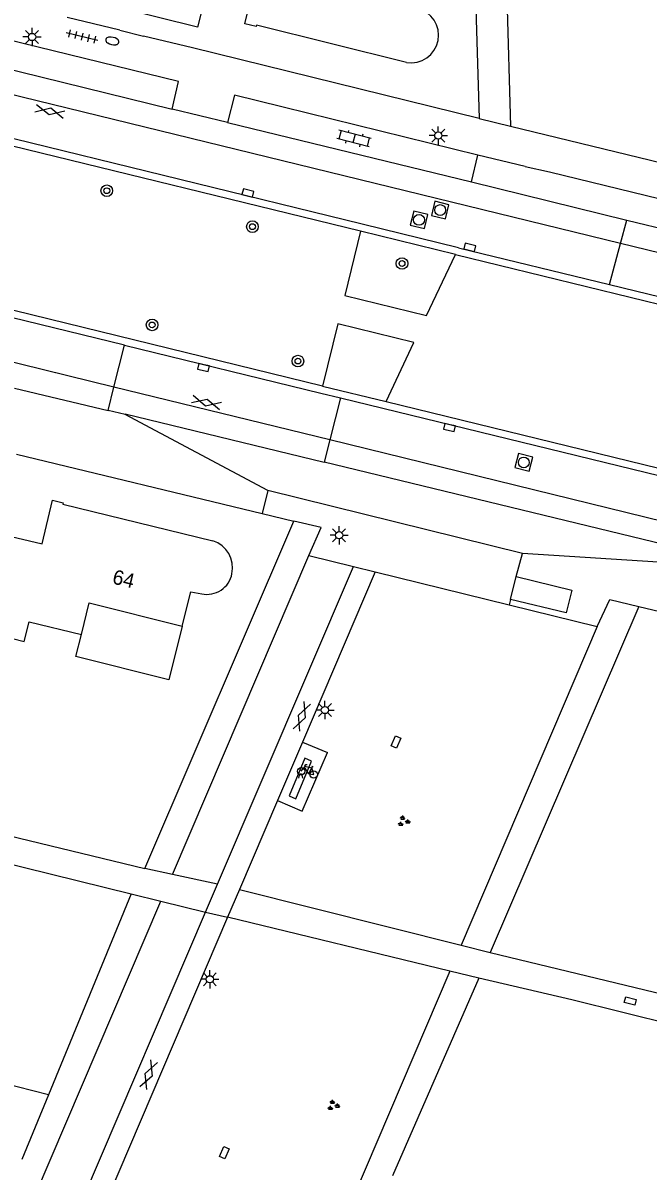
# Model space of a CAD drawing. Extents: x 125000 to 129004, y 397500 to 399008.
# Drawn here: x 126498.7 to 126541.7, y 398265.2 to 398344.1 of the extents above; entities that cross this region are included whole.
import ezdxf

# ---------------------------------------------------------------- set-up
doc = ezdxf.new("R2010")
doc.units = 0
for name, color, linetype in [('gg-afsc-erfafscheiding', 7, 'Continuous'), ('gg-afsc-hekwerk', 7, 'Continuous'), ('gg-afsc-muur', 7, 'Continuous'), ('gg-anno-huisnummerreeks BGT', 7, 'Continuous'), ('gg-bbg-abri', 7, 'Continuous'), ('gg-bbg-hoofdgebouw', 7, 'Continuous'), ('gg-bbg-luifel en loopbrug', 7, 'Continuous'), ('gg-knt-verharding', 7, 'Continuous'), ('gg-knt-verharding nz', 7, 'Continuous'), ('gt-grn-groengrens', 7, 'Continuous'), ('gt-grn-weggrens', 7, 'Continuous'), ('gt-symb-boom', 7, 'Continuous'), ('gt-symb-brandkraan', 7, 'Continuous'), ('gt-symb-fietsenrek', 7, 'Continuous'), ('gt-symb-gesloten verharding', 7, 'Continuous'), ('gt-symb-groenvak', 7, 'Continuous'), ('gt-symb-klinker verharding', 7, 'Continuous'), ('gt-symb-kolk', 7, 'Continuous'), ('gt-symb-kolk center center', 7, 'Continuous'), ('gt-symb-lichtmast', 7, 'Continuous'), ('gt-symb-rioolschacht', 7, 'Continuous'), ('gt-symb-tegel verharding', 7, 'Continuous')]:
    doc.layers.add(name, color=color, linetype=linetype)

# ---------------------------------------------------------------- blocks, each defined once
blk = doc.blocks.new('gt0-KOLKCC')
at = {"layer": 'gt-symb-kolk center center'}
blk.add_lwpolyline([(-0.375, 0.2), (0.375, 0.2), (0.375, -0.2), (-0.375, -0.2)], close=True, dxfattribs=at)
blk = doc.blocks.new('gt0-RS')
at = {"layer": 'gt-symb-rioolschacht'}
blk.add_lwpolyline([(-0.5, -0.5), (0.5, -0.5), (0.5, 0.5), (-0.5, 0.5)], close=True, dxfattribs=at)
blk.add_circle((0, 0), 0.375, dxfattribs=at)
blk = doc.blocks.new('gt0-KOLK')
at = {"layer": 'gt-symb-kolk'}
blk.add_lwpolyline([(0, 0), (0.375, 0), (0.375, 0.4), (-0.375, 0.4), (-0.375, 0), (0, 0)], dxfattribs=at)
blk = doc.blocks.new('gt0-BOOM')
at = {"layer": 'gt-symb-boom'}
for radius in [0.4, 0.2]:
    blk.add_circle((0, 0), radius, dxfattribs=at)
blk = doc.blocks.new('gt0-LMAST')
at = {"layer": 'gt-symb-lichtmast'}
for p, q in [((-0.182, 0.173), (-0.447, 0.438)), ((-0.005, 0.246), (-0.005, 0.621)), ((0.172, 0.173), (0.437, 0.438)), ((-0.255, -0.004), (-0.63, -0.004)), ((-0.182, -0.181), (-0.447, -0.446)), ((-0.005, -0.254), (-0.005, -0.629)), ((0.437, -0.446), (0.172, -0.181)), ((0.245, -0.004), (0.62, -0.004))]:
    blk.add_line(p, q, dxfattribs=at)
blk.add_circle((-0.005, -0.004), 0.25, dxfattribs=at)
blk = doc.blocks.new('gt0-GESVH1')
at = {"layer": 'gt-symb-gesloten verharding'}
for p, q in [((-0.992, -0.261), (0.008, 0.239)), ((0.008, -0.261), (-0.992, 0.239)), ((0.008, 0.239), (1.008, -0.261)), ((1.008, 0.239), (0.008, -0.261))]:
    blk.add_line(p, q, dxfattribs=at)
blk = doc.blocks.new('gt0-FREK')
at = {"layer": 'gt-symb-fietsenrek'}
for p, q in [((0.259, 0.762), (0.294, 0.823)), ((0.294, 0.823), (0.767, 0.714)), ((0.757, 0.841), (0.866, 0.816)), ((0.767, 0.714), (0.84, 0.822)), ((0.54, 0.335), (0.259, 0.762)), ((0.767, 0.714), (0.54, 0.335)), ((0.895, 0.252), (0.767, 0.714))]:
    blk.add_line(p, q, dxfattribs=at)
for points in [[(0.294, 0.823), (0.36, 0.937), (0.452, 0.935)], [(-0.124, 0), (-0.047, 0.312), (0.053, 0.312), (0.12, 0)], [(0.036, 0.476), (0.228, 0.708), (0.259, 0.762)], [(0.54, 0.335), (0.555, 0.305), (0.895, 0.252)]]:
    blk.add_lwpolyline(points, dxfattribs=at)
for centre in [(0.036, 0.476), (0.895, 0.252)]:
    blk.add_circle(centre, 0.252, dxfattribs=at)
blk = doc.blocks.new('gt0-GRVAK')
at = {"layer": 'gt-symb-groenvak'}
for p, q in [((-0.11, 0.189), (-0.228, 0.24)), ((-0.182, 0.153), (0.088, 0.153)), ((-0.091, 0.211), (-0.156, 0.322)), ((-0.047, 0.214), (-0.047, 0.393)), ((-0.004, 0.211), (0.061, 0.322)), ((0.015, 0.189), (0.133, 0.24)), ((0.262, -0.052), (0.197, 0.059)), ((0.305, -0.049), (0.305, 0.13)), ((0.349, -0.052), (0.414, 0.059)), ((-0.245, -0.228), (-0.363, -0.177)), ((-0.318, -0.264), (-0.047, -0.264)), ((-0.226, -0.206), (-0.291, -0.095)), ((-0.183, -0.203), (-0.183, -0.024)), ((-0.139, -0.206), (-0.074, -0.095)), ((-0.12, -0.228), (-0.002, -0.177)), ((0.243, -0.074), (0.125, -0.023)), ((0.17, -0.11), (0.441, -0.11)), ((0.368, -0.074), (0.486, -0.023))]:
    blk.add_line(p, q, dxfattribs=at)
blk = doc.blocks.new('gt0-BR')
at = {"layer": 'gt-symb-brandkraan'}
for centre, radius, start, end in [((-0.244, 0), 0.206, 107.56694, 252.43307), ((0.599, -2.664), 3, 106.89205, 107.56694), ((0, -0.691), 0.938, 73.10799, 106.89205), ((-0.599, -2.664), 3, 72.43309, 73.10799), ((0.244, 0), 0.206, 287.56695, 72.43309), ((0.599, 2.664), 3, 252.43307, 253.10797), ((0, 0.691), 0.938, 253.10797, 286.89206), ((-0.599, 2.664), 3, 286.89206, 287.56695)]:
    blk.add_arc(centre, radius, start, end, dxfattribs=at)
blk = doc.blocks.new('gt0-TEG1')
at = {"layer": 'gt-symb-tegel verharding'}
for p, q in [((-1.125, 0), (1.125, 0)), ((-0.9, -0.25), (-0.9, 0.25)), ((-0.45, -0.25), (-0.45, 0.25)), ((0, -0.25), (0, 0.25)), ((0.45, -0.25), (0.45, 0.25)), ((0.9, -0.25), (0.9, 0.25))]:
    blk.add_line(p, q, dxfattribs=at)
blk = doc.blocks.new('gt0-KL1')
at = {"layer": 'gt-symb-klinker verharding'}
for p, q in [((-1.15, 0.3), (1.15, 0.3)), ((-1, -0.3), (-1, 0.3)), ((-0.5, 0.3), (-0.5, 0.45)), ((0, -0.3), (0, 0.3)), ((0.5, 0.3), (0.5, 0.45)), ((1, -0.3), (1, 0.3)), ((-1.15, -0.3), (1.15, -0.3)), ((-0.5, -0.45), (-0.5, -0.3)), ((0.5, -0.45), (0.5, -0.3))]:
    blk.add_line(p, q, dxfattribs=at)

msp = doc.modelspace()

# ---------------------------------------------------------------- linework, layer by layer
at = {"layer": 'gg-afsc-erfafscheiding'}
for p, q in [((126530.867, 398280.208), (126560.383, 398273.049)), ((126530.085, 398278.427), (126524.158, 398264.837)), ((126536.485, 398276.945), (126530.085, 398278.427))]:
    msp.add_line(p, q, dxfattribs=at)
at = {"layer": 'gg-afsc-hekwerk'}
for p, q in [((126529.518, 398358.519), (126530.106, 398337.535)), ((126507.126, 398285.975), (126517.36, 398309.865)), ((126541.095, 398303.993), (126530.867, 398280.208))]:
    msp.add_line(p, q, dxfattribs=at)
at = {"layer": 'gg-afsc-muur'}
for p, q in [((126505.404, 398343.607), (126501.77, 398344.492)), ((126510.383, 398342.39), (126507.029, 398343.207)), ((126456.808, 398296.391), (126506.171, 398284.24)), ((126506.171, 398284.24), (126500.491, 398270.409)), ((126545.13, 398274.804), (126536.485, 398276.945))]:
    msp.add_line(p, q, dxfattribs=at)
at = {"layer": 'gg-bbg-abri'}
msp.add_line((126532.271, 398304.469), (126532.65, 398306.044), dxfattribs=at)
msp.add_lwpolyline([(126532.65, 398306.044), (126536.484, 398305.116), (126536.105, 398303.541), (126532.271, 398304.469)], dxfattribs=at)
at = {"layer": 'gg-bbg-hoofdgebouw'}
msp.add_line((126500.491, 398270.409), (126498.644, 398265.954), dxfattribs=at)
for points in [[(126511.724, 398347.765), (126510.749, 398343.829), (126505.279, 398345.169)], [(126525.115, 398341.393), (126514.791, 398343.95), (126514.765, 398343.86), (126514.004, 398344.056), (126514.738, 398347.018), (126511.724, 398347.765)], [(126497.015, 398309.011), (126500.056, 398308.301), (126500.754, 398311.293), (126501.504, 398311.117), (126501.482, 398311.02), (126511.801, 398308.51)], [(126509.672, 398302.644), (126510.29, 398304.995), (126511.027, 398304.862)], [(126502.747, 398302.055), (126503.286, 398304.229), (126509.672, 398302.644)], [(126495.405, 398302.441), (126498.822, 398301.585), (126499.162, 398302.943), (126502.747, 398302.055)], [(126500.491, 398270.409), (126497.25, 398271.233), (126497.301, 398271.406)]]:
    msp.add_lwpolyline(points, dxfattribs=at)
for centre, radius, start, end in [((126525.427, 398343.265), 1.898, 260.54659, 77.02307), ((126511.195, 398306.647), 1.959, 347.97734, 71.97866), ((126511.396, 398306.569), 1.746, 257.79825, 349.11111)]:
    msp.add_arc(centre, radius, start, end, dxfattribs=at)
at = {"layer": 'gg-bbg-luifel en loopbrug'}
msp.add_lwpolyline([(126509.672, 398302.644), (126508.757, 398298.956), (126502.371, 398300.541), (126502.747, 398302.055)], dxfattribs=at)
at = {"layer": 'gg-knt-verharding'}
for p, q in [((126455.067, 398351.406), (126509.005, 398338.191)), ((126505.404, 398343.607), (126507.029, 398343.207)), ((126530.106, 398337.535), (126510.383, 398342.39)), ((126512.808, 398337.269), (126509.005, 398338.191)), ((126522.072, 398330.281), (126493.518, 398337.257)), ((126512.808, 398337.269), (126529.587, 398333.175)), ((126530.106, 398337.535), (126532.275, 398337.008)), ((126521.953, 398329.795), (126493.602, 398336.722)), ((126532.275, 398337.008), (126546.501, 398333.554)), ((126529.587, 398333.175), (126530.019, 398335.018)), ((126533.282, 398334.25), (126530.019, 398335.018)), ((126533.282, 398334.25), (126534.953, 398333.867)), ((126529.587, 398333.175), (126540.284, 398330.554)), ((126534.953, 398333.867), (126547.911, 398330.702)), ((126528.705, 398328.656), (126522.072, 398330.281)), ((126539.849, 398328.941), (126540.284, 398330.554)), ((126540.284, 398330.554), (126547.447, 398328.802)), ((126528.487, 398328.195), (126521.953, 398329.795)), ((126528.705, 398328.656), (126539.089, 398326.117)), ((126539.089, 398326.117), (126539.849, 398328.941)), ((126528.487, 398328.195), (126548.093, 398323.4)), ((126519.344, 398319.143), (126491.002, 398326.059)), ((126539.089, 398326.117), (126549.686, 398323.525)), ((126505.706, 398321.957), (126490.682, 398325.622)), ((126504.991, 398319.074), (126505.706, 398321.957)), ((126505.706, 398321.957), (126519.225, 398318.657)), ((126498.139, 398319.008), (126504.59, 398317.46)), ((126504.59, 398317.46), (126504.991, 398319.074)), ((126519.344, 398319.143), (126523.707, 398318.077)), ((126519.225, 398318.657), (126520.576, 398318.327)), ((126520.576, 398318.327), (126519.837, 398315.436)), ((126520.576, 398318.327), (126523.489, 398317.616)), ((126505.751, 398317.178), (126504.59, 398317.46)), ((126523.489, 398317.616), (126546.975, 398311.886)), ((126523.707, 398318.077), (126547.088, 398312.373)), ((126515.567, 398311.969), (126505.751, 398317.178)), ((126519.837, 398315.436), (126519.449, 398313.92)), ((126498.279, 398314.467), (126515.186, 398310.389)), ((126533.098, 398307.641), (126515.567, 398311.969)), ((126515.186, 398310.389), (126517.36, 398309.865)), ((126518.4, 398307.484), (126521.468, 398306.73)), ((126548.973, 398306.607), (126533.098, 398307.641)), ((126512.111, 398284.886), (126521.468, 398306.73)), ((126522.966, 398306.362), (126517.963, 398294.669)), ((126521.468, 398306.73), (126522.966, 398306.362)), ((126522.966, 398306.362), (126532.181, 398304.099)), ((126532.181, 398304.099), (126538.239, 398302.611)), ((126541.095, 398303.993), (126560.623, 398299.24)), ((126517.963, 398294.669), (126516.239, 398290.64)), ((126517.963, 398294.669), (126519.673, 398293.938)), ((126516.239, 398290.64), (126513.621, 398284.521)), ((126492.051, 398289.627), (126507.126, 398285.975)), ((126509.008, 398285.564), (126507.126, 398285.975)), ((126512.111, 398284.886), (126509.008, 398285.564)), ((126506.171, 398284.24), (126508.224, 398283.734)), ((126511.293, 398282.977), (126512.111, 398284.886)), ((126513.621, 398284.521), (126512.808, 398282.618)), ((126513.621, 398284.521), (126528.867, 398280.708)), ((126508.224, 398283.734), (126511.293, 398282.977)), ((126498.762, 398253.723), (126511.293, 398282.977)), ((126512.808, 398282.618), (126500.286, 398253.351)), ((126528.097, 398278.909), (126512.808, 398282.618)), ((126528.867, 398280.708), (126530.867, 398280.208)), ((126530.085, 398278.427), (126528.097, 398278.909))]:
    msp.add_line(p, q, dxfattribs=at)
for points in [[(126509.005, 398338.191), (126509.435, 398340.079), (126455.516, 398353.285), (126455.067, 398351.406)], [(126530.019, 398335.018), (126513.286, 398339.152), (126512.808, 398337.269)], [(126505.751, 398317.178), (126505.765, 398317.235), (126519.449, 398313.92)], [(126518.4, 398307.484), (126519.242, 398309.41), (126517.36, 398309.865)], [(126538.239, 398302.611), (126539.101, 398304.478), (126541.095, 398303.993)], [(126516.239, 398290.64), (126517.948, 398289.908), (126519.673, 398293.938)]]:
    msp.add_lwpolyline(points, dxfattribs=at)
at = {"layer": 'gg-knt-verharding nz'}
for p, q in [((126504.991, 398319.074), (126347.368, 398357.642)), ((126553.993, 398325.483), (126539.849, 398328.941)), ((126519.837, 398315.436), (126504.991, 398319.074)), ((126515.567, 398311.969), (126515.186, 398310.389)), ((126532.65, 398306.044), (126533.098, 398307.641)), ((126532.271, 398304.469), (126532.181, 398304.099))]:
    msp.add_line(p, q, dxfattribs=at)
for points in [[(126539.849, 398328.941), (126484.861, 398342.384), (126363.791, 398372.034)], [(126735.152, 398262.709), (126682.577, 398275.631), (126565.798, 398304.172), (126519.837, 398315.436)], [(126548.973, 398306.607), (126548.982, 398306.699), (126548.121, 398306.975), (126519.449, 398313.92)], [(126518.577, 398293.346), (126518.131, 398293.549), (126517.056, 398290.972), (126517.503, 398290.769), (126518.577, 398293.346)]]:
    msp.add_lwpolyline(points, dxfattribs=at)
at = {"layer": 'gt-grn-groengrens'}
for p, q in [((126530.965, 398381.334), (126532.275, 398337.008)), ((126509.008, 398285.564), (126518.4, 398307.484)), ((126538.239, 398302.611), (126528.867, 398280.708)), ((126495.687, 398254.475), (126508.224, 398283.734)), ((126528.097, 398278.909), (126515.562, 398249.616))]:
    msp.add_line(p, q, dxfattribs=at)
for points in [[(126521.953, 398329.795), (126520.869, 398325.369), (126526.5, 398323.989), (126528.487, 398328.195)], [(126523.707, 398318.077), (126525.628, 398322.144), (126520.393, 398323.426), (126519.344, 398319.143)]]:
    msp.add_lwpolyline(points, dxfattribs=at)
at = {"layer": 'gt-grn-weggrens'}
msp.add_line((126511.293, 398282.977), (126512.808, 398282.618), dxfattribs=at)

# ---------------------------------------------------------------- block references
at = {"layer": 'gt-symb-boom'}
for p in [(126504.497, 398332.575), (126514.518, 398330.103), (126524.808, 398327.57), (126507.616, 398323.348), (126517.649, 398320.861)]:
    msp.add_blockref('gt0-BOOM', p, dxfattribs=at)
at = {"layer": 'gt-symb-brandkraan', "rotation": 167.58922528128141}
msp.add_blockref('gt0-BR', (126504.88, 398342.875), dxfattribs=at)
at = {"layer": 'gt-symb-fietsenrek'}
msp.add_blockref('gt0-FREK', (126517.836, 398292.179), dxfattribs=at)
at = {"layer": 'gt-symb-gesloten verharding'}
for p, rotation in [((126500.593, 398338.013), 167.22875743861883), ((126511.344, 398318.021), -13.716469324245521), ((126517.9, 398296.423), 68.64562263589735), ((126507.365, 398271.789), 68.64562263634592)]:
    msp.add_blockref('gt0-GESVH1', p, dxfattribs=dict(at, rotation=rotation))
at = {"layer": 'gt-symb-groenvak'}
for p in [(126524.902, 398289.216), (126520.064, 398269.679)]:
    msp.add_blockref('gt0-GRVAK', p, dxfattribs=at)
at = {"layer": 'gt-symb-klinker verharding', "rotation": 165.51896562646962}
msp.add_blockref('gt0-KL1', (126521.507, 398336.164), dxfattribs=at)
at = {"layer": 'gt-symb-kolk'}
for p, rotation in [((126514.161, 398332.219), -13.716469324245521), ((126529.42, 398328.481), -13.772145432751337), ((126511.198, 398320.614), 166.2835306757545), ((126528.117, 398316.488), 166.29711002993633)]:
    msp.add_blockref('gt0-KOLK', p, dxfattribs=dict(at, rotation=rotation))
at = {"layer": 'gt-symb-kolk center center'}
for p, rotation in [((126524.403, 398294.669), -113.64250165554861), ((126540.514, 398276.864), -15.245070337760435), ((126512.585, 398266.439), -113.64250165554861)]:
    msp.add_blockref('gt0-KOLKCC', p, dxfattribs=dict(at, rotation=rotation))
at = {"layer": 'gt-symb-lichtmast'}
for p in [(126499.361, 398343.149), (126527.31, 398336.37), (126520.484, 398308.888), (126519.51, 398296.873), (126511.596, 398278.358)]:
    msp.add_blockref('gt0-LMAST', p, dxfattribs=at)
at = {"layer": 'gt-symb-rioolschacht'}
for p, rotation in [((126527.434, 398331.246), -13.71646932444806), ((126525.978, 398330.571), -13.716469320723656), ((126533.187, 398313.891), -14.591956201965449)]:
    msp.add_blockref('gt0-RS', p, dxfattribs=dict(at, rotation=rotation))
at = {"layer": 'gt-symb-tegel verharding', "rotation": 166.22785456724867}
msp.add_blockref('gt0-TEG1', (126502.793, 398343.17), dxfattribs=at)

# ---------------------------------------------------------------- texts
at = {"layer": 'gg-anno-huisnummerreeks BGT'}
msp.add_text('64', height=1, rotation=346.4, dxfattribs=at).set_placement((126504.822, 398305.576))

doc.saveas('drawing.dxf')
